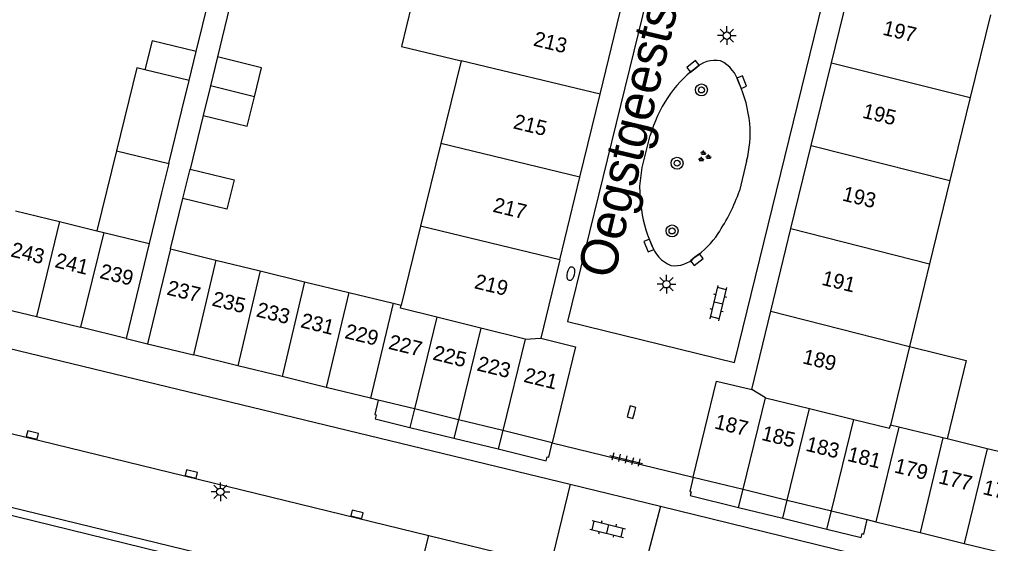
# Model space of a CAD drawing. Extents: x 125000 to 129004, y 397500 to 399008.
# Drawn here: x 127398.7 to 127463.7, y 398518.4 to 398553.4 of the extents above; entities that cross this region are included whole.
import ezdxf

# ---------------------------------------------------------------- set-up
doc = ezdxf.new("R2010")
doc.units = 0
for name, color, linetype in [('gg-afsc-erfafscheiding', 7, 'Continuous'), ('gg-afsc-muur', 7, 'Continuous'), ('gg-anno-huisnummerreeks BGT', 7, 'Continuous'), ('gg-anno-openbare ruimte label', 7, 'Continuous'), ('gg-bbg-bijgebouw', 7, 'Continuous'), ('gg-bbg-bijgebouw onder overbouw', 7, 'Continuous'), ('gg-bbg-gedigitaliseerde bebouwing', 7, 'Continuous'), ('gg-bbg-gedigitaliseerde bijgebouw', 7, 'Continuous'), ('gg-bbg-hoofdgebouw', 7, 'Continuous'), ('gg-bbg-luifel en loopbrug', 7, 'Continuous'), ('gg-bbg-pand overbouw', 7, 'Continuous'), ('gg-bbg-tussenscheiding', 7, 'Continuous'), ('gg-bbg-tussenscheiding niveau 01', 7, 'Continuous'), ('gg-knt-verharding', 7, 'Continuous'), ('gg-knt-verharding nz', 7, 'Continuous'), ('gt-grn-weggrens', 7, 'Continuous'), ('gt-symb-boom', 7, 'Continuous'), ('gt-symb-brandkraan', 7, 'Continuous'), ('gt-symb-groenvak', 7, 'Continuous'), ('gt-symb-klinker verharding', 7, 'Continuous'), ('gt-symb-kolk', 7, 'Continuous'), ('gt-symb-lichtmast', 7, 'Continuous'), ('gt-symb-tegel verharding', 7, 'Continuous')]:
    doc.layers.add(name, color=color, linetype=linetype)

# ---------------------------------------------------------------- blocks, each defined once
blk = doc.blocks.new('gt0-BR')
at = {"layer": 'gt-symb-brandkraan'}
for centre, radius, start, end in [((-0.244, 0), 0.206, 107.56694, 252.43307), ((0.599, -2.664), 3, 106.89205, 107.56694), ((0, -0.691), 0.938, 73.10799, 106.89205), ((-0.599, -2.664), 3, 72.43309, 73.10799), ((0.244, 0), 0.206, 287.56695, 72.43309), ((0.599, 2.664), 3, 252.43307, 253.10797), ((0, 0.691), 0.938, 253.10797, 286.89206), ((-0.599, 2.664), 3, 286.89206, 287.56695)]:
    blk.add_arc(centre, radius, start, end, dxfattribs=at)
blk = doc.blocks.new('gt0-KOLK')
at = {"layer": 'gt-symb-kolk'}
blk.add_lwpolyline([(0, 0), (0.375, 0), (0.375, 0.4), (-0.375, 0.4), (-0.375, 0), (0, 0)], dxfattribs=at)
blk = doc.blocks.new('gt0-BOOM')
at = {"layer": 'gt-symb-boom'}
for radius in [0.4, 0.2]:
    blk.add_circle((0, 0), radius, dxfattribs=at)
blk = doc.blocks.new('gt0-GRVAK')
at = {"layer": 'gt-symb-groenvak'}
for p, q in [((-0.11, 0.189), (-0.228, 0.24)), ((-0.182, 0.153), (0.088, 0.153)), ((-0.091, 0.211), (-0.156, 0.322)), ((-0.047, 0.214), (-0.047, 0.393)), ((-0.004, 0.211), (0.061, 0.322)), ((0.015, 0.189), (0.133, 0.24)), ((0.262, -0.052), (0.197, 0.059)), ((0.305, -0.049), (0.305, 0.13)), ((0.349, -0.052), (0.414, 0.059)), ((-0.245, -0.228), (-0.363, -0.177)), ((-0.318, -0.264), (-0.047, -0.264)), ((-0.226, -0.206), (-0.291, -0.095)), ((-0.183, -0.203), (-0.183, -0.024)), ((-0.139, -0.206), (-0.074, -0.095)), ((-0.12, -0.228), (-0.002, -0.177)), ((0.243, -0.074), (0.125, -0.023)), ((0.17, -0.11), (0.441, -0.11)), ((0.368, -0.074), (0.486, -0.023))]:
    blk.add_line(p, q, dxfattribs=at)
blk = doc.blocks.new('gt0-LMAST')
at = {"layer": 'gt-symb-lichtmast'}
for p, q in [((-0.182, 0.173), (-0.447, 0.438)), ((-0.005, 0.246), (-0.005, 0.621)), ((0.172, 0.173), (0.437, 0.438)), ((-0.255, -0.004), (-0.63, -0.004)), ((-0.182, -0.181), (-0.447, -0.446)), ((-0.005, -0.254), (-0.005, -0.629)), ((0.437, -0.446), (0.172, -0.181)), ((0.245, -0.004), (0.62, -0.004))]:
    blk.add_line(p, q, dxfattribs=at)
blk.add_circle((-0.005, -0.004), 0.25, dxfattribs=at)
blk = doc.blocks.new('gt0-KL1')
at = {"layer": 'gt-symb-klinker verharding'}
for p, q in [((-1.15, 0.3), (1.15, 0.3)), ((-1, -0.3), (-1, 0.3)), ((-0.5, 0.3), (-0.5, 0.45)), ((0, -0.3), (0, 0.3)), ((0.5, 0.3), (0.5, 0.45)), ((1, -0.3), (1, 0.3)), ((-1.15, -0.3), (1.15, -0.3)), ((-0.5, -0.45), (-0.5, -0.3)), ((0.5, -0.45), (0.5, -0.3))]:
    blk.add_line(p, q, dxfattribs=at)
blk = doc.blocks.new('gt0-TEG1')
at = {"layer": 'gt-symb-tegel verharding'}
for p, q in [((-1.125, 0), (1.125, 0)), ((-0.9, -0.25), (-0.9, 0.25)), ((-0.45, -0.25), (-0.45, 0.25)), ((0, -0.25), (0, 0.25)), ((0.45, -0.25), (0.45, 0.25)), ((0.9, -0.25), (0.9, 0.25))]:
    blk.add_line(p, q, dxfattribs=at)

msp = doc.modelspace()

# ---------------------------------------------------------------- linework, layer by layer
at = {"layer": 'gg-afsc-erfafscheiding'}
for p, q in [((127410.482, 398551.294), (127411.352, 398554.854)), ((127408.773, 398538.076), (127409.596, 398541.457))]:
    msp.add_line(p, q, dxfattribs=at)
at = {"layer": 'gg-afsc-muur'}
for p, q in [((127413.179, 398556.136), (127411.909, 398550.932)), ((127410.952, 398547.01), (127410.077, 398543.428))]:
    msp.add_line(p, q, dxfattribs=at)
at = {"layer": 'gg-bbg-bijgebouw'}
for p, q in [((127410.006, 398549.344), (127410.482, 398551.294)), ((127411.909, 398550.932), (127411.436, 398548.992)), ((127411.436, 398548.992), (127410.952, 398547.01)), ((127409.596, 398541.457), (127410.077, 398543.428)), ((127407.341, 398538.439), (127405.791, 398532.092)), ((127408.773, 398538.076), (127407.223, 398531.733)), ((127408.773, 398538.076), (127411.812, 398537.333)), ((127411.812, 398537.333), (127414.775, 398536.609)), ((127414.775, 398536.609), (127417.738, 398535.885)), ((127417.738, 398535.885), (127420.7, 398535.161)), ((127420.7, 398535.161), (127423.663, 398534.437)), ((127396.843, 398534.266), (127399.797, 398533.548)), ((127423.663, 398534.437), (127424.217, 398534.302)), ((127399.797, 398533.548), (127402.751, 398532.831)), ((127405.791, 398532.092), (127402.751, 398532.831)), ((127407.223, 398531.733), (127410.297, 398530.981)), ((127413.27, 398530.254), (127410.297, 398530.981)), ((127416.233, 398529.529), (127413.27, 398530.254)), ((127419.195, 398528.804), (127416.233, 398529.529)), ((127422.158, 398528.08), (127419.195, 398528.804)), ((127422.675, 398527.953), (127422.158, 398528.08)), ((127457.517, 398526.152), (127456.961, 398526.288)), ((127460.48, 398525.429), (127457.517, 398526.152)), ((127460.761, 398525.36), (127460.48, 398525.429)), ((127463.443, 398524.705), (127460.761, 398525.36)), ((127466.406, 398523.982), (127463.443, 398524.705)), ((127455.408, 398519.954), (127455.983, 398519.813)), ((127455.983, 398519.813), (127458.946, 398519.088)), ((127458.946, 398519.088), (127461.909, 398518.363)), ((127461.909, 398518.363), (127464.871, 398517.639))]:
    msp.add_line(p, q, dxfattribs=at)
for points in [[(127410.482, 398551.294), (127407.531, 398552.015), (127407.053, 398550.059)], [(127414.382, 398548.252), (127414.86, 398550.212), (127411.909, 398550.932)], [(127408.651, 398543.799), (127409.522, 398547.362), (127410.006, 398549.344)], [(127410.952, 398547.01), (127413.903, 398546.29), (127414.382, 398548.252)], [(127408.651, 398543.799), (127408.17, 398541.829), (127407.341, 398538.439)], [(127410.077, 398543.428), (127413.029, 398542.707), (127412.548, 398540.737), (127409.596, 398541.457)], [(127433.548, 398532.096), (127435.889, 398531.526), (127434.31, 398525.107)], [(127443.754, 398522.805), (127445.326, 398529.233), (127447.675, 398528.66)]]:
    msp.add_lwpolyline(points, dxfattribs=at)
at = {"layer": 'gg-bbg-bijgebouw onder overbouw'}
for p, q in [((127425.092, 398527.362), (127422.675, 398527.953)), ((127428.045, 398526.639), (127425.092, 398527.362)), ((127431.007, 398525.915), (127428.045, 398526.639)), ((127434.31, 398525.107), (127431.007, 398525.915)), ((127443.754, 398522.805), (127447.096, 398521.987)), ((127447.096, 398521.987), (127450.058, 398521.263)), ((127450.058, 398521.263), (127453.011, 398520.54)), ((127453.011, 398520.54), (127455.408, 398519.954))]:
    msp.add_line(p, q, dxfattribs=at)
at = {"layer": 'gg-bbg-gedigitaliseerde bebouwing'}
for p, q in [((127463.653, 398553.754), (127462.303, 398548.216)), ((127428.222, 398550.673), (127426.865, 398545.126)), ((127462.303, 398548.216), (127460.947, 398542.649)), ((127426.865, 398545.126), (127425.513, 398539.599)), ((127460.947, 398542.649), (127459.588, 398537.073)), ((127425.513, 398539.599), (127424.217, 398534.302)), ((127459.588, 398537.073), (127458.239, 398531.535)), ((127458.239, 398531.535), (127456.961, 398526.288))]:
    msp.add_line(p, q, dxfattribs=at)
msp.add_lwpolyline([(127429.577, 398556.209), (127425.581, 398557.177), (127424.239, 398551.638), (127428.222, 398550.673)], dxfattribs=at)
at = {"layer": 'gg-bbg-gedigitaliseerde bijgebouw'}
for p, q in [((127405.154, 398544.653), (127403.845, 398539.295)), ((127398.392, 398540.631), (127401.345, 398539.908)), ((127401.345, 398539.908), (127403.845, 398539.295)), ((127403.845, 398539.295), (127404.296, 398539.185)), ((127404.296, 398539.185), (127407.341, 398538.439))]:
    msp.add_line(p, q, dxfattribs=at)
msp.add_lwpolyline([(127407.053, 398550.059), (127406.509, 398550.198), (127405.154, 398544.653)], dxfattribs=at)
at = {"layer": 'gg-bbg-hoofdgebouw'}
for p, q in [((127453.009, 398550.529), (127454.271, 398555.701)), ((127437.524, 398548.429), (127438.87, 398553.958)), ((127451.659, 398544.991), (127453.009, 398550.529)), ((127436.173, 398542.881), (127437.524, 398548.429)), ((127450.305, 398539.444), (127451.659, 398544.991)), ((127434.825, 398537.343), (127436.173, 398542.881)), ((127448.955, 398533.906), (127450.305, 398539.444)), ((127434.825, 398537.343), (127433.548, 398532.096)), ((127447.675, 398528.66), (127448.955, 398533.906))]:
    msp.add_line(p, q, dxfattribs=at)
at = {"layer": 'gg-bbg-luifel en loopbrug'}
msp.add_lwpolyline([(127458.239, 398531.535), (127462.034, 398530.616), (127460.761, 398525.36)], dxfattribs=at)
at = {"layer": 'gg-bbg-pand overbouw'}
for p, q in [((127424.79, 398526.128), (127427.744, 398525.407)), ((127427.744, 398525.407), (127430.706, 398524.684)), ((127446.799, 398520.771), (127449.761, 398520.048)), ((127449.761, 398520.048), (127452.714, 398519.327))]:
    msp.add_line(p, q, dxfattribs=at)
for points in [[(127422.675, 398527.953), (127422.451, 398526.991), (127422.534, 398526.969), (127422.47, 398526.694), (127424.79, 398526.128)], [(127430.706, 398524.684), (127433.912, 398523.902), (127433.975, 398524.16), (127434.084, 398524.133), (127434.31, 398525.107)], [(127443.754, 398522.805), (127443.531, 398521.835), (127443.632, 398521.806), (127443.562, 398521.562), (127446.799, 398520.771)], [(127452.714, 398519.327), (127455.014, 398518.765), (127455.076, 398519.016), (127455.175, 398518.991), (127455.408, 398519.954)]]:
    msp.add_lwpolyline(points, dxfattribs=at)
at = {"layer": 'gg-bbg-tussenscheiding'}
for p, q in [((127437.524, 398548.429), (127428.222, 398550.673)), ((127453.009, 398550.529), (127462.303, 398548.216)), ((127410.006, 398549.344), (127407.053, 398550.059)), ((127414.382, 398548.252), (127411.436, 398548.992)), ((127436.173, 398542.881), (127426.865, 398545.126)), ((127451.659, 398544.991), (127460.947, 398542.649)), ((127405.154, 398544.653), (127408.651, 398543.799)), ((127401.345, 398539.908), (127399.797, 398533.548)), ((127404.296, 398539.185), (127402.751, 398532.831)), ((127434.825, 398537.343), (127425.513, 398539.599)), ((127450.305, 398539.444), (127459.588, 398537.073)), ((127411.812, 398537.333), (127410.297, 398530.981)), ((127414.775, 398536.609), (127413.27, 398530.254)), ((127417.738, 398535.885), (127416.233, 398529.529)), ((127420.7, 398535.161), (127419.195, 398528.804)), ((127423.663, 398534.437), (127422.158, 398528.08)), ((127426.595, 398533.512), (127425.092, 398527.362)), ((127429.544, 398532.776), (127426.595, 398533.512)), ((127448.955, 398533.906), (127458.239, 398531.535)), ((127429.544, 398532.776), (127428.045, 398526.639)), ((127432.503, 398532.038), (127429.544, 398532.776)), ((127432.503, 398532.038), (127431.007, 398525.915)), ((127432.503, 398532.038), (127433.548, 398532.096)), ((127447.096, 398521.987), (127448.593, 398528.116)), ((127448.593, 398528.116), (127447.675, 398528.66)), ((127448.593, 398528.116), (127451.556, 398527.388)), ((127450.058, 398521.263), (127451.556, 398527.388)), ((127451.556, 398527.388), (127454.508, 398526.663)), ((127453.011, 398520.54), (127454.508, 398526.663)), ((127457.517, 398526.152), (127455.983, 398519.813)), ((127460.48, 398525.429), (127458.946, 398519.088)), ((127463.443, 398524.705), (127461.909, 398518.363))]:
    msp.add_line(p, q, dxfattribs=at)
for points in [[(127426.595, 398533.512), (127424.172, 398534.117), (127424.217, 398534.302)], [(127454.508, 398526.663), (127456.909, 398526.074), (127456.961, 398526.288)]]:
    msp.add_lwpolyline(points, dxfattribs=at)
at = {"layer": 'gg-bbg-tussenscheiding niveau 01'}
for p, q in [((127425.092, 398527.362), (127424.79, 398526.128)), ((127428.045, 398526.639), (127427.744, 398525.407)), ((127431.007, 398525.915), (127430.706, 398524.684)), ((127446.799, 398520.771), (127447.096, 398521.987)), ((127449.761, 398520.048), (127450.058, 398521.263)), ((127452.714, 398519.327), (127453.011, 398520.54))]:
    msp.add_line(p, q, dxfattribs=at)
at = {"layer": 'gg-knt-verharding'}
for p, q in [((127447.335, 398543.947), (127446.861, 398541.975)), ((127383.827, 398534.842), (127435.53, 398522.324)), ((127425.284, 398513.588), (127381.076, 398524.382)), ((127424.869, 398514.256), (127382.06, 398524.68)), ((127435.53, 398522.324), (127434.202, 398516.917)), ((127435.53, 398522.324), (127441.578, 398520.852)), ((127441.578, 398520.852), (127440.159, 398515.464)), ((127441.578, 398520.852), (127500.338, 398506.501)), ((127424.869, 398514.256), (127426.07, 398518.901)), ((127426.07, 398518.901), (127434.202, 398516.917))]:
    msp.add_line(p, q, dxfattribs=at)
for points in [[(127452.435, 398554.592), (127441.25, 398557.334), (127435.337, 398533.215), (127446.521, 398530.473), (127452.435, 398554.592)], [(127440.249, 398541.046), (127440.194, 398542.287), (127440.336, 398543.521), (127440.876, 398545.672)]]:
    msp.add_lwpolyline(points, dxfattribs=at)
for centre, radius, start, end in [((127445.252, 398548.745), 1.96, 80.04905, 134.51801), ((127444.523, 398548.54), 2.389, 15.35179, 63.43003), ((127448.173, 398544.277), 7.271, 126.20835, 147.29443), ((127439.294, 398545.729), 8.282, 5.23676, 24.56502), ((127449.57, 398543.166), 9.047, 146.15778, 163.92241), ((127440.368, 398545.79), 7.206, 345.18379, 5.53558), ((127434.861, 398546.19), 12.718, 326.14303, 340.64707), ((127448.518, 398541.855), 8.309, 185.58831, 204.75481), ((127440.608, 398542.276), 5.766, 304.50553, 326.62973), ((127443.197, 398539.107), 2.341, 198.19844, 246.46572), ((127442.495, 398538.883), 1.936, 263.08079, 315.42329)]:
    msp.add_arc(centre, radius, start, end, dxfattribs=at)
at = {"layer": 'gg-knt-verharding nz'}
msp.add_line((127388.767, 398528.003), (127426.07, 398518.901), dxfattribs=at)
at = {"layer": 'gt-grn-weggrens'}
for p, q in [((127405.791, 398532.092), (127407.223, 398531.733)), ((127434.31, 398525.107), (127443.754, 398522.805))]:
    msp.add_line(p, q, dxfattribs=at)

# ---------------------------------------------------------------- block references
at = {"layer": 'gt-symb-boom'}
for p in [(127444.314, 398548.723), (127442.681, 398543.818), (127442.345, 398539.28)]:
    msp.add_blockref('gt0-BOOM', p, dxfattribs=at)
at = {"layer": 'gt-symb-brandkraan', "rotation": 76.29711003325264}
msp.add_blockref('gt0-BR', (127435.564, 398536.422), dxfattribs=at)
at = {"layer": 'gt-symb-groenvak'}
msp.add_blockref('gt0-GRVAK', (127444.488, 398544.269), dxfattribs=at)
at = {"layer": 'gt-symb-klinker verharding'}
for p, rotation in [((127445.451, 398534.448), 76.3527616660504), ((127438.039, 398519.332), -13.772145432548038)]:
    msp.add_blockref('gt0-KL1', p, dxfattribs=dict(at, rotation=rotation))
at = {"layer": 'gt-symb-kolk'}
for p, rotation in [((127443.877, 398550.145), 38.54346272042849), ((127446.822, 398549.171), -67.79435666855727), ((127440.97, 398538.376), 113.07822140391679), ((127443.876, 398537.521), -141.74298312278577), ((127439.82, 398527.098), 75.17189147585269), ((127399.477, 398525.423), -13.535856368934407), ((127410.113, 398522.822), -13.772145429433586), ((127421.201, 398520.111), -13.77214543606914)]:
    msp.add_blockref('gt0-KOLK', p, dxfattribs=dict(at, rotation=rotation))
at = {"layer": 'gt-symb-lichtmast'}
for p in [(127446.015, 398552.36), (127441.974, 398535.717), (127412.108, 398521.819)]:
    msp.add_blockref('gt0-LMAST', p, dxfattribs=at)
at = {"layer": 'gt-symb-tegel verharding', "rotation": -13.702889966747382}
msp.add_blockref('gt0-TEG1', (127439.278, 398523.987), dxfattribs=at)

# ---------------------------------------------------------------- texts
at = {"layer": 'gg-anno-huisnummerreeks BGT'}
for s, rotation, p in [('197', 346.3, (127456.39, 398552.429)), ('213', 346.3, (127433.004, 398551.696)), ('195', 346.3, (127455.036, 398546.872)), ('215', 346.3, (127431.655, 398546.158)), ('193', 346.3, (127453.683, 398541.328)), ('217', 346.3, (127430.296, 398540.576)), ('243', 346.3, (127398.015, 398537.584)), ('241', 346.4, (127400.966, 398536.865)), ('239', 346.3, (127403.966, 398536.138)), ('191', 346.3, (127452.307, 398535.684)), ('237', 346.3, (127408.46, 398535.032)), ('219', 346.3, (127429.05, 398535.455)), ('235', 346.3, (127411.483, 398534.293)), ('233', 346.3, (127414.451, 398533.567)), ('231', 346.2, (127417.414, 398532.844)), ('229', 346.3, (127420.375, 398532.118)), ('227', 346.3, (127423.303, 398531.397)), ('225', 346.2, (127426.269, 398530.678)), ('223', 346.3, (127429.225, 398529.953)), ('189', 346.3, (127451.024, 398530.429)), ('221', 346.3, (127432.358, 398529.186)), ('187', 346.2, (127445.125, 398526.073)), ('185', 346.3, (127448.276, 398525.301)), ('183', 346.2, (127451.235, 398524.579)), ('181', 346.3, (127454.021, 398523.897)), ('179', 346.3, (127457.164, 398523.126)), ('177', 346.3, (127460.127, 398522.401)), ('175', 346.3, (127463.089, 398521.677))]:
    msp.add_text(s, height=1, rotation=rotation, dxfattribs=at).set_placement(p)
at = {"layer": 'gg-anno-openbare ruimte label'}
msp.add_text('Oegstgeeststraat', height=2.5, rotation=76.7, dxfattribs=at).set_placement((127438.431, 398535.99))

doc.saveas('drawing.dxf')
